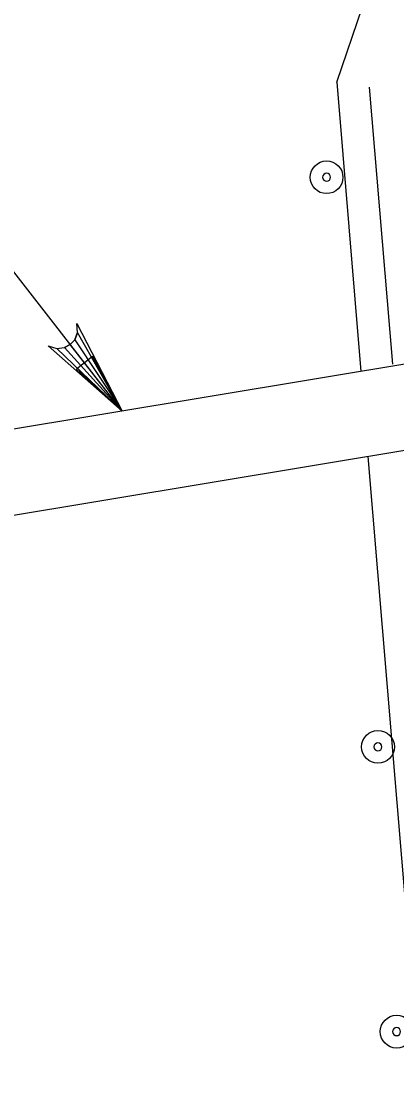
# Model space of a CAD drawing. Extents: x 638340 to 640242, y 295465 to 298435.
# Drawn here: x 639971.8 to 639989.8, y 298263.9 to 298314.4 of the extents above; entities that cross this region are included whole.
import ezdxf

# ---------------------------------------------------------------- set-up
doc = ezdxf.new("R2010")
doc.units = 0
for name, color, linetype in [('3', 7, 'Continuous'), ('Level 3', 7, 'Continuous'), ('Level 4', 7, 'Continuous'), ('Level 6', 7, 'Continuous'), ('Level 9', 7, 'Continuous')]:
    doc.layers.add(name, color=color, linetype=linetype)

# ---------------------------------------------------------------- blocks, each defined once
blk = doc.blocks.new('B')
at = {"layer": '3'}
blk.add_circle((0, 0), 0.16, dxfattribs=at)
for start, end in [(0, 180), (180, 0)]:
    blk.add_arc((0, 0), 0.0391, start, end, dxfattribs=at)

msp = doc.modelspace()

# ---------------------------------------------------------------- linework, layer by layer
at = {"layer": 'Level 3'}
msp.add_line((639976.625, 298295.686), (639964.199, 298311.651), dxfattribs=at)
msp.add_lwpolyline([(639975.203, 298298.314), (639974.427, 298297.709), (639976.625, 298295.686)], close=True, dxfattribs=at)
at = {"layer": 'Level 4'}
msp.add_lwpolyline([(639976.625, 298295.686), (639973.08, 298298.821), (639973.496, 298298.69), (639973.855, 298298.736), (639974.134, 298298.886), (639974.348, 298299.119), (639974.481, 298299.458), (639974.456, 298299.892), (639976.625, 298295.686), (639974.481, 298299.458), (639974.348, 298299.119), (639976.625, 298295.686), (639974.134, 298298.886), (639973.855, 298298.736), (639976.625, 298295.686), (639973.496, 298298.69)], dxfattribs=at)
at = {"layer": 'Level 6'}
for p, q in [((639986.926, 298311.485), (639988.166, 298315.101)), ((639986.926, 298311.485), (639988.085, 298297.595)), ((639988.486, 298311.252), (639989.596, 298297.936)), ((639988.426, 298293.505), (639991.969, 298250.979))]:
    msp.add_line(p, q, dxfattribs=at)
at = {"layer": 'Level 9'}
for p, q in [((639992.642, 298298.356), (639966.902, 298294.066)), ((640009.934, 298297.089), (639966.902, 298289.918))]:
    msp.add_line(p, q, dxfattribs=at)

# ---------------------------------------------------------------- block references
at = {"layer": 'Level 3', "xscale": 4.911876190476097, "yscale": 4.911876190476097, "rotation": 90}
for p in [(639986.44, 298306.919), (639988.906, 298279.56), (639989.802, 298265.88)]:
    msp.add_blockref('B', p, dxfattribs=at)

doc.saveas('drawing.dxf')
